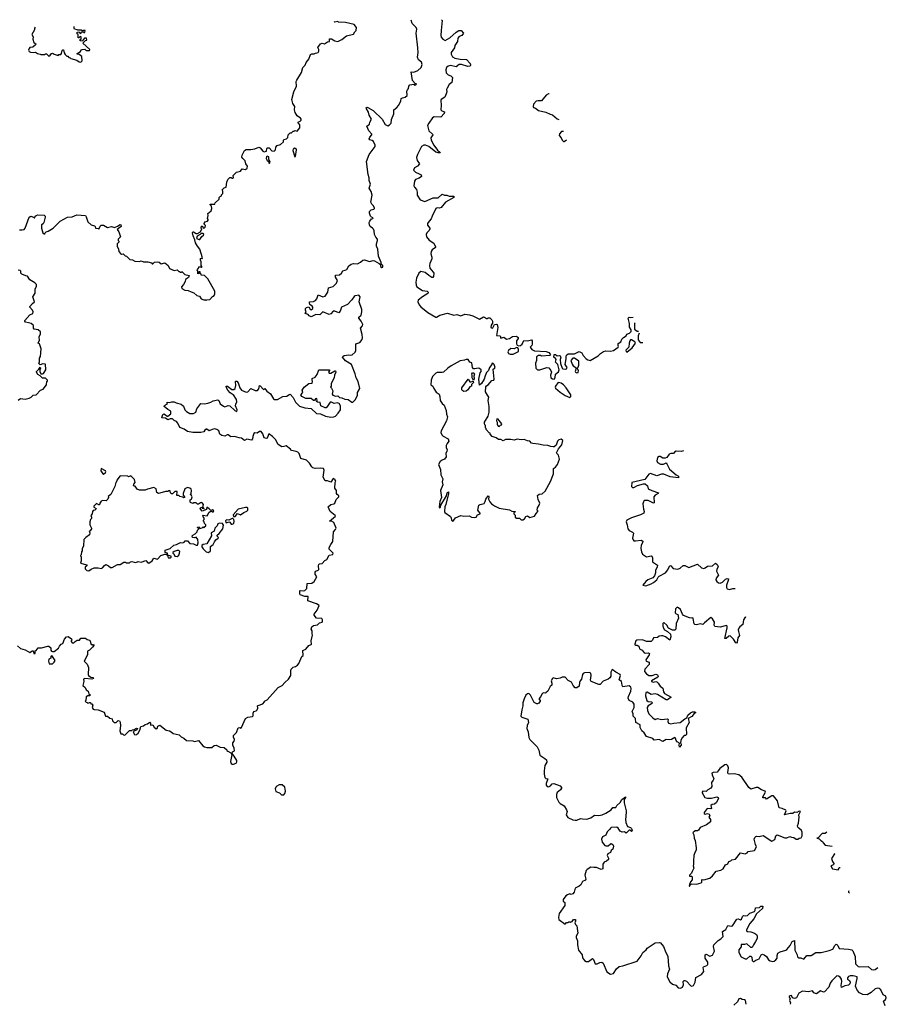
# Model space of a CAD drawing. Extents: x 2219101 to 2444320, y 201258 to 358766.
# Tile 349 of 349: x 2390115 to 2401176, y 343295 to 355865. Entities that reach past the tile are written whole.
import ezdxf

# ---------------------------------------------------------------- set-up
doc = ezdxf.new("R2010")
doc.units = 0

msp = doc.modelspace()

# ---------------------------------------------------------------- linework, layer by layer
at = {"layer": '0CON10XD'}
for points in [[(2393485, 350418), (2393460, 350410), (2393415, 350443), (2393378, 350505), (2393343, 350545), (2393295, 350578), (2393275, 350523), (2393265, 350518), (2393235, 350528), (2393219, 350579), (2393195, 350608), (2393175, 350606), (2393144, 350586), (2393115, 350589), (2393105, 350584), (2393089, 350545), (2393087, 350513), (2393075, 350497), (2393015, 350509), (2392985, 350494), (2392945, 350524), (2392915, 350527), (2392856, 350546), (2392808, 350538), (2392775, 350565), (2392764, 350566), (2392735, 350548), (2392695, 350557), (2392671, 350575), (2392655, 350616), (2392630, 350635), (2392605, 350642), (2392572, 350635), (2392535, 350617), (2392505, 350637), (2392495, 350637), (2392477, 350625), (2392463, 350605), (2392425, 350594), (2392325, 350593), (2392258, 350608), (2392216, 350636), (2392158, 350658), (2392134, 350715), (2392114, 350734), (2392088, 350748), (2392065, 350768), (2392035, 350770), (2392005, 350758), (2391975, 350778), (2391935, 350782), (2391928, 350788), (2391940, 350825), (2391955, 350832), (2391975, 350822), (2391995, 350802), (2392005, 350802), (2392043, 350835), (2392045, 350868), (2392005, 350888), (2391960, 350925), (2391962, 350938), (2392000, 350965), (2391993, 350975), (2391998, 350982), (2392025, 350978), (2392057, 350987), (2392085, 350988), (2392113, 350973), (2392175, 350957), (2392205, 350930), (2392224, 350885), (2392245, 350862), (2392287, 350837), (2392334, 350836), (2392362, 350855), (2392374, 350896), (2392425, 350966), (2392475, 350963), (2392515, 350969), (2392555, 350981), (2392585, 351001), (2392644, 351014), (2392656, 351005), (2392675, 350963), (2392715, 350932), (2392735, 350922), (2392775, 350941), (2392795, 350936), (2392862, 350875), (2392885, 350863), (2392892, 350885), (2392870, 350935), (2392872, 350955), (2392886, 350985), (2392884, 351015), (2392845, 351074), (2392826, 351086), (2392802, 351102), (2392773, 351135), (2392754, 351165), (2392752, 351185), (2392765, 351187), (2392823, 351143), (2392848, 351142), (2392863, 351157), (2392874, 351195), (2392870, 351245), (2392875, 351252), (2392885, 351252), (2392905, 351230), (2392925, 351167), (2392944, 351135), (2393005, 351110), (2393025, 351116), (2393065, 351157), (2393122, 351132), (2393150, 351130), (2393167, 351153), (2393175, 351193), (2393185, 351190), (2393225, 351142), (2393245, 351156), (2393271, 351121), (2393315, 351088), (2393354, 351025), (2393367, 351017), (2393405, 351016), (2393474, 351056), (2393525, 351059), (2393555, 351082), (2393565, 351083), (2393604, 351044), (2393633, 350983), (2393685, 350932), (2393755, 350912), (2393835, 350903), (2393905, 350838), (2393955, 350833), (2394020, 350805), (2394085, 350791), (2394125, 350793), (2394146, 350804), (2394180, 350840), (2394209, 350885), (2394210, 350935), (2394192, 350965), (2394165, 350973), (2394127, 350967), (2394095, 350982), (2394078, 350982), (2394045, 350930), (2394025, 350910), (2394015, 350910), (2393958, 350935), (2393948, 350978), (2393915, 350982), (2393900, 350995), (2393910, 351005), (2393907, 351027), (2393890, 351025), (2393878, 351002), (2393865, 351002), (2393835, 351027), (2393765, 351030), (2393714, 351054), (2393701, 351075), (2393728, 351105), (2393718, 351135), (2393745, 351172), (2393805, 351222), (2393846, 351224), (2393853, 351245), (2393846, 351266), (2393849, 351285), (2393887, 351303), (2393913, 351335), (2393934, 351396), (2394067, 351397), (2394070, 351385), (2394058, 351365), (2394065, 351352), (2394087, 351353), (2394135, 351382), (2394145, 351382), (2394150, 351365), (2394134, 351326), (2394130, 351295), (2394111, 351265), (2394092, 351215), (2394090, 351185), (2394080, 351175), (2394095, 351160), (2394112, 351125), (2394102, 351085), (2394111, 351071), (2394145, 351060), (2394175, 351062), (2394195, 351044), (2394226, 351036), (2394265, 351020), (2394307, 351017), (2394355, 350982), (2394365, 350984), (2394399, 351015), (2394425, 351070), (2394427, 351105), (2394458, 351155), (2394433, 351245), (2394408, 351295), (2394396, 351346), (2394348, 351465), (2394275, 351512), (2394233, 351555), (2394238, 351565), (2394255, 351576), (2394315, 351586), (2394335, 351581), (2394358, 351585), (2394395, 351622), (2394406, 351644), (2394404, 351726), (2394456, 351744), (2394485, 351782), (2394492, 351805), (2394487, 351845), (2394464, 351925), (2394490, 351955), (2394496, 351975), (2394474, 352015), (2394442, 352055), (2394445, 352066), (2394472, 352095), (2394483, 352135), (2394480, 352165), (2394448, 352262), (2394460, 352325), (2394445, 352347), (2394395, 352338), (2394385, 352333), (2394355, 352287), (2394299, 352231), (2394224, 352196), (2394206, 352144), (2394186, 352124), (2394136, 352146), (2394115, 352146), (2394085, 352111), (2394065, 352100), (2393985, 352137), (2393945, 352097), (2393895, 352101), (2393835, 352072), (2393808, 352085), (2393795, 352100), (2393760, 352115), (2393770, 352135), (2393762, 352155), (2393764, 352176), (2393775, 352192), (2393805, 352198), (2393821, 352171), (2393835, 352162), (2393855, 352180), (2393856, 352195), (2393849, 352209), (2393819, 352229), (2393813, 352245), (2393815, 352262), (2393865, 352269), (2393889, 352281), (2393908, 352302), (2393925, 352352), (2393985, 352328), (2394015, 352336), (2394048, 352385), (2394055, 352443), (2394115, 352457), (2394160, 352500), (2394169, 352535), (2394145, 352578), (2394145, 352602), (2394195, 352608), (2394220, 352630), (2394240, 352660), (2394267, 352667), (2394292, 352678), (2394315, 352722), (2394345, 352744), (2394375, 352754), (2394425, 352749), (2394465, 352769), (2394495, 352794), (2394515, 352799), (2394578, 352778), (2394625, 352789), (2394645, 352787), (2394703, 352753), (2394718, 352738), (2394722, 352715), (2394735, 352700), (2394750, 352705), (2394748, 352725), (2394728, 352748), (2394728, 352765), (2394694, 352845), (2394686, 352934), (2394668, 352975), (2394670, 353005), (2394683, 353045), (2394682, 353065), (2394659, 353089), (2394642, 353122), (2394639, 353169), (2394629, 353189), (2394618, 353205), (2394586, 353226), (2394579, 353245), (2394576, 353275), (2394582, 353295), (2394605, 353322), (2394620, 353325), (2394628, 353335), (2394605, 353342), (2394593, 353355), (2394579, 353395), (2394581, 353415), (2394602, 353438), (2394635, 353446), (2394644, 353455), (2394644, 353465), (2394628, 353495), (2394610, 353510), (2394598, 353535), (2394614, 353625), (2394600, 353670), (2394577, 353713), (2394591, 353765), (2394574, 353814), (2394577, 353845), (2394563, 353887), (2394540, 354055), (2394576, 354144), (2394650, 354245), (2394650, 354265), (2394630, 354310), (2394614, 354324), (2394582, 354332), (2394574, 354344), (2394583, 354367), (2394608, 354395), (2394608, 354405), (2394569, 354445), (2394547, 354505), (2394578, 354532), (2394584, 354555), (2394606, 354595), (2394574, 354645), (2394568, 354685), (2394538, 354735), (2394545, 354748), (2394560, 354745), (2394625, 354704), (2394741, 354595), (2394778, 354528), (2394815, 354512), (2394835, 354522), (2394854, 354546), (2394859, 354591), (2394889, 354665), (2394890, 354715), (2394927, 354743), (2394949, 354771), (2394980, 354825), (2394985, 354858), (2395001, 354869), (2395035, 354874), (2395061, 354899), (2395056, 354954), (2395065, 354968), (2395076, 354985), (2395080, 355015), (2395095, 355032), (2395145, 355040), (2395155, 355030), (2395170, 355035), (2395178, 355045), (2395162, 355052), (2395128, 355088), (2395112, 355198), (2395145, 355194), (2395195, 355216), (2395240, 355255), (2395253, 355295), (2395245, 355323), (2395205, 355354), (2395194, 355385), (2395199, 355445), (2395197, 355505), (2395174, 355695), (2395182, 355745), (2395174, 355765), (2395126, 355815), (2395110, 355858)], [(2395500, 355865), (2395506, 355855), (2395494, 355726), (2395489, 355665), (2395495, 355643), (2395515, 355616), (2395545, 355600), (2395605, 355634), (2395685, 355704), (2395718, 355725), (2395750, 355725), (2395780, 355695), (2395759, 355665), (2395725, 355651), (2395705, 355630), (2395702, 355585), (2395668, 355535), (2395664, 355505), (2395623, 355445), (2395620, 355425), (2395640, 355390), (2395668, 355375), (2395735, 355361), (2395818, 355355), (2395863, 355305), (2395870, 355285), (2395865, 355272), (2395835, 355269), (2395755, 355291), (2395725, 355292), (2395686, 355264), (2395615, 355279), (2395585, 355270), (2395564, 355256), (2395552, 355225), (2395560, 355185), (2395583, 355163), (2395619, 355149), (2395637, 355125), (2395630, 355065), (2395595, 355037), (2395570, 354990), (2395564, 354975), (2395566, 354945), (2395558, 354918), (2395539, 354875), (2395495, 354848), (2395489, 354835), (2395494, 354775), (2395492, 354715), (2395501, 354701), (2395537, 354687), (2395532, 354668), (2395488, 354622), (2395403, 354627), (2395385, 354613), (2395335, 354546), (2395321, 354515), (2395336, 354445), (2395383, 354405), (2395386, 354396), (2395364, 354355), (2395368, 354325), (2395402, 354262), (2395449, 354199), (2395478, 354175), (2395480, 354165), (2395456, 354164), (2395425, 354174), (2395335, 354245), (2395295, 354263), (2395275, 354263), (2395245, 354246), (2395191, 354145), (2395179, 354105), (2395187, 354067), (2395216, 354024), (2395192, 353995), (2395155, 353972), (2395143, 353945), (2395165, 353918), (2395215, 353899), (2395238, 353885), (2395242, 353865), (2395215, 353844), (2395165, 353827), (2395154, 353805), (2395147, 353745), (2395152, 353725), (2395179, 353699), (2395189, 353665), (2395188, 353625), (2395225, 353567), (2395285, 353546), (2395391, 353589), (2395455, 353591), (2395505, 353639), (2395535, 353623), (2395565, 353624), (2395595, 353613), (2395655, 353612), (2395662, 353605), (2395656, 353594), (2395550, 353535), (2395495, 353467), (2395475, 353461), (2395445, 353463), (2395428, 353455), (2395379, 353355), (2395368, 353322), (2395340, 353295), (2395320, 353265), (2395320, 353240), (2395350, 353205), (2395351, 353195), (2395343, 353175), (2395310, 353145), (2395304, 353124), (2395306, 353095), (2395340, 353050), (2395400, 353010), (2395423, 352965), (2395422, 352955), (2395378, 352925), (2395367, 352905), (2395364, 352876), (2395377, 352835), (2395375, 352810), (2395348, 352752), (2395344, 352725), (2395350, 352695), (2395394, 352644), (2395399, 352629), (2395398, 352585), (2395388, 352572), (2395375, 352573), (2395335, 352598), (2395288, 352638), (2395235, 352649), (2395209, 352631), (2395179, 352565), (2395170, 352515), (2395174, 352474), (2395184, 352454), (2395255, 352408), (2395315, 352398), (2395329, 352385), (2395325, 352370), (2395255, 352328), (2395201, 352285), (2395196, 352265), (2395212, 352225), (2395235, 352199), (2395323, 352125), (2395425, 352067), (2395435, 352067), (2395477, 352095), (2395575, 352117), (2395654, 352094), (2395695, 352100), (2395745, 352084), (2395795, 352104), (2395855, 352097), (2395897, 352085), (2395984, 352044), (2396035, 352070), (2396049, 352069), (2396075, 352050), (2396085, 352050), (2396095, 352060), (2396115, 352058), (2396140, 352035), (2396150, 352015), (2396149, 351991), (2396133, 351967), (2396128, 351935), (2396144, 351926), (2396155, 351931), (2396177, 351973), (2396195, 351980), (2396208, 351975), (2396219, 351935), (2396202, 351832), (2396248, 351828), (2396255, 351800), (2396295, 351810), (2396327, 351787), (2396366, 351794), (2396405, 351822), (2396455, 351823), (2396476, 351806), (2396477, 351795), (2396456, 351765), (2396454, 351725), (2396465, 351710), (2396485, 351701), (2396505, 351706), (2396528, 351722), (2396551, 351769), (2396595, 351766), (2396647, 351777), (2396656, 351766), (2396656, 351724), (2396650, 351705), (2396632, 351685), (2396652, 351655), (2396685, 351638), (2396833, 351627), (2396868, 351615), (2396887, 351597), (2396890, 351585), (2396882, 351578), (2396775, 351570), (2396765, 351580), (2396755, 351580), (2396735, 351578), (2396710, 351560), (2396710, 351515), (2396698, 351482), (2396704, 351415), (2396725, 351393), (2396754, 351396), (2396845, 351424), (2396869, 351419), (2396896, 351385), (2396903, 351367), (2396890, 351325), (2396893, 351295), (2396915, 351280), (2396935, 351277), (2396948, 351295), (2396952, 351338), (2396992, 351368), (2397002, 351395), (2396982, 351462), (2396952, 351495), (2396961, 351525), (2396955, 351538), (2396932, 351555), (2396935, 351590), (2396955, 351590), (2396974, 351574), (2397005, 351580), (2397015, 351572), (2397022, 351555), (2397014, 351526), (2397019, 351475), (2397038, 351415), (2397046, 351406), (2397085, 351403), (2397095, 351409), (2397102, 351425), (2397078, 351465), (2397090, 351535), (2397088, 351565), (2397095, 351581), (2397115, 351599), (2397195, 351600), (2397255, 351630), (2397290, 351610), (2397307, 351577), (2397345, 351537), (2397365, 351523), (2397395, 351516), (2397500, 351575), (2397526, 351604), (2397565, 351628), (2397595, 351639), (2397655, 351634), (2397696, 351644), (2397752, 351685), (2397758, 351695), (2397752, 351705), (2397755, 351730), (2397786, 351754), (2397800, 351785), (2397821, 351809), (2397855, 351830), (2397865, 351850), (2397900, 351865), (2397920, 351885), (2397918, 351905), (2397898, 351938), (2397898, 351985), (2397880, 352055), (2397895, 352068), (2397905, 352062), (2397945, 352067)], [(2390310, 355769), (2390302, 355755), (2390302, 355735), (2390270, 355675), (2390288, 355645), (2390283, 355615), (2390294, 355574), (2390320, 355555), (2390318, 355545), (2390282, 355515), (2390245, 355510), (2390234, 355496), (2390229, 355475), (2390235, 355460), (2390251, 355451), (2390285, 355448), (2390315, 355452), (2390343, 355433), (2390377, 355427), (2390385, 355420), (2390435, 355420), (2390442, 355428), (2390455, 355430), (2390485, 355400), (2390498, 355402), (2390520, 355435), (2390535, 355438), (2390542, 355432), (2390553, 355423), (2390605, 355410), (2390615, 355420), (2390638, 355422), (2390648, 355432), (2390655, 355470), (2390665, 355480), (2390675, 355480), (2390683, 355443), (2390695, 355420), (2390715, 355400), (2390728, 355398), (2390742, 355382), (2390758, 355378), (2390768, 355368), (2390845, 355347), (2390875, 355326), (2390895, 355321), (2390911, 355339), (2390907, 355397), (2390875, 355422), (2390850, 355425), (2390850, 355435), (2390889, 355461), (2390901, 355479), (2390914, 355486), (2390945, 355488), (2390965, 355472), (2391005, 355470), (2391010, 355485), (2390922, 355565), (2390955, 355600), (2390970, 355605), (2390968, 355628), (2390942, 355628), (2390920, 355605), (2390915, 355590), (2390890, 355595), (2390880, 355605), (2390898, 355622), (2390900, 355645), (2390885, 355650), (2390868, 355632), (2390860, 355635), (2390860, 355675), (2390850, 355685), (2390850, 355705), (2390875, 355710), (2390882, 355692), (2390895, 355690), (2390905, 355710), (2390925, 355710), (2390935, 355700), (2390948, 355702), (2390950, 355725), (2390922, 355728), (2390915, 355720), (2390905, 355730), (2390855, 355730), (2390847, 355737), (2390812, 355742), (2390808, 355755), (2390811, 355779)], [(2391922, 352748), (2391965, 352760), (2392010, 352725), (2392025, 352690), (2392085, 352662), (2392125, 352670), (2392145, 352650), (2392155, 352650), (2392165, 352640), (2392178, 352642), (2392185, 352650), (2392222, 352612), (2392278, 352598), (2392268, 352572), (2392232, 352548), (2392227, 352523), (2392207, 352483), (2392180, 352455), (2392182, 352432), (2392223, 352413), (2392265, 352408), (2392305, 352392), (2392336, 352376), (2392375, 352342), (2392410, 352335), (2392432, 352302), (2392465, 352290), (2392485, 352290), (2392495, 352280), (2392505, 352290), (2392540, 352295), (2392575, 352330), (2392598, 352342), (2392606, 352364), (2392605, 352398), (2392515, 352558), (2392475, 352600), (2392432, 352602), (2392430, 352615), (2392420, 352625), (2392418, 352648), (2392402, 352648), (2392400, 352625), (2392390, 352620), (2392390, 352655), (2392380, 352665), (2392382, 352678), (2392398, 352692), (2392402, 352708), (2392425, 352710), (2392435, 352700), (2392440, 352705), (2392440, 352715), (2392430, 352725), (2392432, 352775), (2392423, 352795), (2392422, 352818), (2392435, 352820), (2392445, 352810), (2392450, 352825), (2392414, 352934), (2392383, 352973), (2392358, 353018), (2392352, 353055), (2392329, 353105), (2392320, 353145), (2392324, 353156), (2392333, 353157), (2392365, 353134), (2392385, 353136), (2392424, 353156), (2392438, 353195), (2392428, 353215), (2392445, 353232), (2392460, 353205), (2392475, 353206), (2392484, 353215), (2392486, 353236), (2392470, 353255), (2392470, 353265), (2392484, 353286), (2392510, 353295), (2392520, 353305), (2392520, 353315), (2392510, 353325), (2392522, 353365), (2392518, 353392), (2392557, 353423), (2392569, 353455), (2392562, 353485), (2392545, 353500), (2392545, 353510), (2392605, 353510), (2392608, 353525), (2392660, 353575), (2392660, 353595), (2392672, 353608), (2392690, 353615), (2392692, 353628), (2392708, 353645), (2392708, 353675), (2392700, 353695), (2392725, 353717), (2392748, 353725), (2392758, 353792), (2392770, 353825), (2392795, 353850), (2392815, 353850), (2392825, 353840), (2392835, 353840), (2392842, 353848), (2392840, 353875), (2392882, 353918), (2392935, 353932), (2392955, 353960), (2392995, 353951), (2393020, 353970), (2393024, 353995), (2393002, 354025), (2392993, 354063), (2392963, 354093), (2392952, 354112), (2392954, 354135), (2392986, 354194), (2393005, 354210), (2393065, 354207), (2393115, 354218), (2393165, 354238), (2393185, 354230), (2393218, 354185), (2393235, 354177), (2393263, 354185), (2393268, 354222), (2393275, 354230), (2393298, 354228), (2393335, 354190), (2393362, 354188), (2393380, 354205), (2393382, 354238), (2393403, 354257), (2393445, 354270), (2393480, 354305), (2393480, 354325), (2393490, 354335), (2393518, 354342), (2393538, 354362), (2393540, 354395), (2393552, 354408), (2393565, 354420), (2393585, 354420), (2393605, 354440), (2393618, 354442), (2393625, 354450), (2393655, 354440), (2393692, 354485), (2393690, 354525), (2393672, 354535), (2393668, 354555), (2393695, 354570), (2393707, 354583), (2393708, 354595), (2393699, 354609), (2393657, 354637), (2393631, 354681), (2393621, 354715), (2393627, 354755), (2393600, 354795), (2393587, 354845), (2393612, 354945), (2393646, 355015), (2393644, 355074), (2393652, 355095), (2393710, 355190), (2393729, 355255), (2393757, 355283), (2393772, 355318), (2393807, 355363), (2393828, 355422), (2393845, 355429), (2393875, 355428), (2393891, 355439), (2393925, 355447), (2393934, 355465), (2393933, 355483), (2393921, 355509), (2393952, 355555), (2393975, 355564), (2394005, 355557), (2394045, 355582), (2394070, 355585), (2394070, 355620), (2394095, 355621), (2394135, 355597), (2394175, 355588), (2394227, 355613), (2394285, 355658), (2394375, 355682), (2394392, 355708), (2394410, 355725), (2394412, 355765), (2394385, 355802), (2394275, 355830), (2394185, 355832), (2394175, 355841), (2394135, 355833), (2394127, 355840)], [(2396873, 354920), (2396865, 354918), (2396835, 354903), (2396775, 354830), (2396731, 354831), (2396708, 354825), (2396672, 354785), (2396668, 354755), (2396674, 354744), (2396700, 354735), (2396735, 354707), (2396830, 354685), (2396885, 354658), (2396915, 354650), (2396975, 354598), (2396997, 354590)], [(2397054, 354439), (2397032, 354438), (2397003, 354407), (2397002, 354385), (2397028, 354358), (2397038, 354325), (2397055, 354308), (2397065, 354310), (2397094, 354332)], [(2393625, 354114), (2393635, 354120), (2393649, 354205), (2393645, 354218), (2393625, 354226), (2393606, 354214), (2393601, 354195), (2393625, 354114)], [(2393305, 354033), (2393312, 354045), (2393294, 354085), (2393293, 354113), (2393275, 354121), (2393263, 354115), (2393260, 354095), (2393275, 354069), (2393293, 354055), (2393294, 354034), (2393305, 354033)], [(2390112, 353182), (2390145, 353181), (2390172, 353188), (2390186, 353205), (2390235, 353342), (2390256, 353356), (2390290, 353345), (2390305, 353330), (2390312, 353355), (2390325, 353367), (2390348, 353372), (2390425, 353370), (2390438, 353355), (2390440, 353345), (2390422, 353275), (2390415, 353260), (2390392, 353245), (2390393, 353203), (2390412, 353145), (2390425, 353130), (2390435, 353130), (2390440, 353145), (2390453, 353157), (2390480, 353165), (2390540, 353205), (2390630, 353295), (2390725, 353346), (2390783, 353347), (2390845, 353372), (2390955, 353367), (2390965, 353350), (2390984, 353284), (2391025, 353248), (2391070, 353235), (2391080, 353225), (2391083, 353203), (2391115, 353200), (2391125, 353190), (2391142, 353228), (2391155, 353240), (2391185, 353240), (2391235, 353210), (2391285, 353223), (2391325, 353210), (2391365, 353228), (2391395, 353252), (2391407, 353245), (2391408, 353225), (2391360, 353185), (2391382, 353155), (2391402, 353095), (2391370, 353065), (2391370, 353045), (2391378, 353038), (2391380, 353025), (2391360, 353005), (2391360, 352975), (2391377, 352937), (2391382, 352905), (2391401, 352881), (2391415, 352873), (2391437, 352877), (2391462, 352852), (2391478, 352848), (2391522, 352802), (2391555, 352800), (2391585, 352782), (2391645, 352780), (2391665, 352788), (2391695, 352772), (2391752, 352772), (2391795, 352760), (2391805, 352750), (2391815, 352750), (2391835, 352770), (2391875, 352772), (2391895, 352770), (2391922, 352748)], [(2392405, 353058), (2392415, 353060), (2392441, 353099), (2392462, 353115), (2392466, 353125), (2392458, 353135), (2392433, 353137), (2392418, 353122), (2392379, 353101), (2392373, 353073), (2392405, 353058)], [(2390095, 351008), (2390125, 351028), (2390185, 351020), (2390235, 351032), (2390260, 351045), (2390285, 351070), (2390325, 351078), (2390380, 351135), (2390415, 351150), (2390458, 351202), (2390460, 351245), (2390468, 351252), (2390470, 351265), (2390445, 351290), (2390405, 351290), (2390375, 351320), (2390347, 351337), (2390330, 351365), (2390330, 351375), (2390358, 351402), (2390375, 351430), (2390380, 351415), (2390370, 351395), (2390370, 351375), (2390386, 351346), (2390405, 351342), (2390420, 351350), (2390448, 351395), (2390445, 351467), (2390408, 351472), (2390375, 351460), (2390360, 351475), (2390367, 351497), (2390368, 351542), (2390380, 351565), (2390390, 351665), (2390368, 351725), (2390350, 351735), (2390366, 351774), (2390363, 351815), (2390380, 351855), (2390382, 351882), (2390350, 351905), (2390298, 351915), (2390290, 351925), (2390292, 351955), (2390288, 351965), (2390260, 351985), (2390227, 351997), (2390188, 352005), (2390180, 352015), (2390181, 352025), (2390245, 352098), (2390282, 352115), (2390288, 352135), (2390280, 352155), (2390244, 352194), (2390243, 352205), (2390276, 352244), (2390303, 352265), (2390282, 352325), (2390312, 352375), (2390314, 352426), (2390328, 352465), (2390327, 352485), (2390308, 352505), (2390244, 352544), (2390215, 352590), (2390193, 352593), (2390140, 352615), (2390128, 352628), (2390128, 352655), (2390120, 352665), (2390095, 352668)], [(2397972, 351996), (2397962, 351988), (2397960, 351915), (2397995, 351890), (2398012, 351890)], [(2398022, 351862), (2398009, 351831), (2398009, 351779), (2398035, 351742), (2398067, 351743)], [(2397865, 351622), (2397933, 351675), (2397973, 351735), (2397965, 351754), (2397925, 351779), (2397912, 351778), (2397901, 351765), (2397892, 351735), (2397891, 351685), (2397853, 351647), (2397855, 351627), (2397865, 351622)], [(2396415, 351593), (2396480, 351630), (2396483, 351655), (2396474, 351674), (2396455, 351679), (2396425, 351664), (2396385, 351666), (2396355, 351644), (2396344, 351624), (2396352, 351605), (2396375, 351596), (2396415, 351593)], [(2395645, 349457), (2395677, 349505), (2395744, 349536), (2395785, 349529), (2395852, 349532), (2395880, 349515), (2395925, 349508), (2395940, 349515), (2395960, 349545), (2395992, 349558), (2395992, 349565), (2395970, 349590), (2395964, 349604), (2395973, 349667), (2395992, 349678), (2396041, 349689), (2396056, 349715), (2396063, 349745), (2396095, 349788), (2396102, 349775), (2396100, 349745), (2396115, 349712), (2396135, 349683), (2396177, 349657), (2396235, 349631), (2396367, 349607), (2396395, 349590), (2396438, 349588), (2396438, 349582), (2396422, 349568), (2396420, 349555), (2396438, 349538), (2396440, 349515), (2396455, 349500), (2396495, 349500), (2396515, 349482), (2396535, 349482), (2396556, 349494), (2396577, 349523), (2396595, 349532), (2396625, 349510), (2396684, 349526), (2396705, 349560), (2396730, 349585), (2396730, 349595), (2396720, 349605), (2396722, 349635), (2396744, 349666), (2396752, 349695), (2396731, 349741), (2396725, 349790), (2396744, 349806), (2396785, 349814), (2396822, 349848), (2396888, 349968), (2396928, 350068), (2396930, 350135), (2396955, 350154), (2396979, 350185), (2397006, 350255), (2396994, 350304), (2396970, 350325), (2396968, 350335), (2396994, 350386), (2397035, 350438), (2397048, 350495), (2397025, 350509), (2396995, 350501), (2396981, 350485), (2396962, 350435), (2396936, 350414), (2396925, 350412), (2396895, 350416), (2396855, 350431), (2396795, 350434), (2396738, 350448), (2396664, 350454), (2396649, 350459), (2396626, 350486), (2396595, 350489), (2396555, 350504), (2396515, 350501), (2396465, 350511), (2396425, 350496), (2396385, 350504), (2396316, 350504), (2396285, 350490), (2396255, 350504), (2396225, 350507), (2396195, 350528), (2396145, 350542), (2396120, 350575), (2396120, 350585), (2396105, 350590), (2396070, 350635), (2396068, 350648), (2396060, 350655), (2396060, 350685), (2396050, 350695), (2396048, 350715), (2396048, 350725), (2396094, 350805), (2396107, 350855), (2396108, 350925), (2396096, 351005), (2396103, 351045), (2396085, 351073), (2396058, 351115), (2396064, 351176), (2396071, 351189), (2396096, 351204), (2396139, 351261), (2396165, 351264), (2396170, 351275), (2396160, 351405), (2396175, 351410), (2396182, 351425), (2396170, 351465), (2396155, 351480), (2396142, 351478), (2396140, 351465), (2396110, 351425), (2396100, 351385), (2396075, 351360), (2396055, 351320), (2396042, 351275), (2396009, 351221), (2395985, 351200), (2395977, 351275), (2395994, 351355), (2396006, 351375), (2396004, 351395), (2395985, 351412), (2395965, 351416), (2395925, 351406), (2395905, 351409), (2395896, 351425), (2395884, 351484), (2395860, 351495), (2395840, 351525), (2395815, 351528), (2395793, 351517), (2395735, 351509), (2395623, 351447), (2395578, 351415), (2395525, 351366), (2395505, 351359), (2395445, 351362), (2395425, 351352), (2395385, 351312), (2395367, 351265), (2395362, 351205), (2395386, 351186), (2395400, 351155), (2395432, 351112), (2395470, 351085), (2395479, 351055), (2395482, 351005), (2395505, 350967), (2395532, 350942), (2395557, 350875), (2395561, 350831), (2395577, 350795), (2395561, 350745), (2395493, 350615), (2395490, 350595), (2395504, 350565), (2395520, 350550), (2395582, 350515), (2395592, 350485), (2395569, 350455), (2395557, 350427), (2395557, 350405), (2395570, 350375), (2395568, 350355), (2395552, 350325), (2395557, 350283), (2395537, 350253), (2395507, 350243), (2395482, 350225), (2395462, 350185), (2395484, 350124), (2395490, 350055), (2395516, 350005), (2395508, 349965), (2395516, 349925), (2395484, 349855), (2395500, 349765), (2395477, 349715), (2395470, 349645), (2395475, 349632), (2395485, 349640), (2395492, 349668), (2395563, 349787), (2395572, 349825), (2395587, 349837), (2395589, 349815), (2395555, 349675), (2395542, 349645), (2395538, 349585), (2395543, 349573), (2395613, 349523), (2395622, 349505), (2395626, 349475), (2395645, 349457)], [(2397225, 351356), (2397245, 351362), (2397246, 351385), (2397232, 351415), (2397245, 351430), (2397252, 351455), (2397250, 351505), (2397194, 351544), (2397175, 351546), (2397151, 351515), (2397165, 351466), (2397177, 351445), (2397214, 351424), (2397218, 351415), (2397206, 351375), (2397210, 351365), (2397225, 351356)], [(2395905, 351260), (2395888, 351295), (2395892, 351325), (2395886, 351345), (2395893, 351355), (2395905, 351358), (2395918, 351345), (2395910, 351315), (2395916, 351285), (2395905, 351260)], [(2395785, 351120), (2395770, 351125), (2395758, 351138), (2395758, 351165), (2395838, 351278), (2395862, 351242), (2395875, 351240), (2395902, 351252), (2395906, 351234), (2395882, 351208), (2395880, 351185), (2395862, 351178), (2395835, 351140), (2395815, 351122), (2395785, 351120)], [(2397135, 351044), (2397148, 351055), (2397149, 351075), (2397088, 351165), (2397055, 351202), (2397025, 351223), (2396995, 351232), (2396985, 351227), (2396954, 351185), (2396950, 351175), (2396955, 351161), (2397015, 351109), (2397075, 351069), (2397135, 351044)], [(2396235, 350670), (2396252, 350688), (2396265, 350692), (2396267, 350705), (2396235, 350750), (2396220, 350765), (2396205, 350768), (2396200, 350745), (2396210, 350725), (2396210, 350695), (2396218, 350688), (2396220, 350675), (2396235, 350670)], [(2390085, 347871), (2390125, 347837), (2390185, 347822), (2390245, 347788), (2390275, 347808), (2390288, 347808), (2390295, 347772), (2390310, 347775), (2390312, 347808), (2390325, 347810), (2390350, 347845), (2390395, 347848), (2390475, 347868), (2390487, 347867), (2390510, 347845), (2390512, 347815), (2390520, 347805), (2390535, 347798), (2390555, 347798), (2390608, 347842), (2390622, 347868), (2390645, 347892), (2390665, 347902), (2390688, 347955), (2390713, 347987), (2390735, 347990), (2390775, 347960), (2390780, 347945), (2390770, 347935), (2390770, 347925), (2390785, 347910), (2390805, 347910), (2390822, 347928), (2390848, 347942), (2390877, 347943), (2390895, 347968), (2390955, 347970), (2390975, 347953), (2391010, 347945), (2391025, 347890), (2391035, 347890), (2391045, 347880), (2391053, 347887), (2391060, 347885), (2391060, 347875), (2391042, 347855), (2391005, 347818), (2390980, 347805), (2390980, 347755), (2390938, 347675), (2390975, 347638), (2390992, 347595), (2390989, 347505), (2390994, 347494), (2391023, 347473), (2391047, 347467), (2391058, 347455), (2391035, 347448), (2390946, 347454), (2390930, 347445), (2390932, 347415), (2390920, 347365), (2390950, 347340), (2390965, 347312), (2390990, 347295), (2390995, 347260), (2391012, 347245), (2391010, 347235), (2390985, 347233), (2390961, 347219), (2390960, 347175), (2390950, 347165), (2390962, 347152), (2390975, 347150), (2390985, 347140), (2390998, 347142), (2391005, 347150), (2391018, 347148), (2391022, 347132), (2391035, 347130), (2391050, 347115), (2391040, 347085), (2391053, 347063), (2391065, 347058), (2391116, 347056), (2391193, 347023), (2391210, 346975), (2391235, 346972), (2391265, 346948), (2391295, 346940), (2391300, 346915), (2391320, 346895), (2391345, 346893), (2391373, 346917), (2391388, 346915), (2391396, 346896), (2391401, 346849), (2391393, 346787), (2391405, 346750), (2391427, 346747), (2391440, 346735), (2391455, 346732), (2391515, 346790), (2391545, 346790), (2391552, 346798), (2391577, 346803), (2391605, 346822), (2391617, 346817), (2391612, 346805), (2391595, 346790), (2391562, 346778), (2391574, 346744), (2391585, 346737), (2391605, 346738), (2391625, 346757), (2391646, 346795), (2391660, 346840), (2391695, 346850), (2391714, 346866), (2391746, 346874), (2391775, 346899), (2391785, 346890), (2391785, 346860), (2391815, 346862), (2391832, 346832), (2391855, 346810), (2391870, 346815), (2391878, 346845), (2391885, 346852), (2391905, 346857), (2391985, 346793), (2392025, 346788), (2392050, 346775), (2392075, 346752), (2392150, 346735), (2392175, 346708), (2392210, 346695), (2392245, 346662), (2392325, 346660), (2392345, 346652), (2392395, 346662), (2392454, 346594), (2392474, 346584), (2392505, 346573), (2392565, 346573), (2392595, 346598), (2392623, 346603), (2392675, 346580), (2392725, 346572), (2392760, 346545), (2392760, 346535), (2392770, 346525), (2392810, 346505), (2392822, 346482), (2392807, 346395), (2392815, 346370), (2392825, 346363), (2392845, 346362), (2392877, 346373), (2392888, 346392), (2392885, 346408), (2392853, 346465), (2392828, 346498), (2392831, 346519), (2392857, 346533), (2392851, 346565), (2392834, 346604), (2392833, 346635), (2392853, 346655), (2392857, 346675), (2392842, 346705), (2392843, 346725), (2392883, 346767), (2392904, 346826), (2392925, 346830), (2392935, 346822), (2392945, 346830), (2392995, 346942), (2393025, 346960), (2393085, 346968), (2393095, 346980), (2393093, 347013), (2393103, 347035), (2393135, 347043), (2393147, 347055), (2393153, 347075), (2393150, 347105), (2393158, 347112), (2393219, 347131), (2393240, 347155), (2393240, 347165), (2393275, 347182), (2393415, 347338), (2393464, 347366), (2393497, 347405), (2393547, 347445), (2393576, 347494), (2393574, 347554), (2393581, 347575), (2393605, 347600), (2393634, 347606), (2393662, 347625), (2393677, 347645), (2393714, 347736), (2393732, 347748), (2393728, 347812), (2393765, 347829), (2393804, 347876), (2393835, 347888), (2393840, 347895), (2393836, 347935), (2393852, 348008), (2393847, 348025), (2393847, 348065), (2393837, 348085), (2393844, 348115), (2393865, 348132), (2393915, 348141), (2393943, 348167), (2393976, 348174), (2393981, 348185), (2393981, 348205), (2393971, 348221), (2393905, 348224), (2393874, 348265), (2393875, 348276), (2393913, 348325), (2393936, 348385), (2393905, 348409), (2393794, 348444), (2393795, 348500), (2393755, 348503), (2393695, 348523), (2393689, 348539), (2393690, 348575), (2393695, 348580), (2393732, 348572), (2393755, 348576), (2393778, 348605), (2393782, 348668), (2393845, 348672), (2393875, 348693), (2393906, 348754), (2393886, 348786), (2393887, 348813), (2393895, 348825), (2393923, 348837), (2393932, 348848), (2393927, 348895), (2393931, 348909), (2393943, 348917), (2393975, 348924), (2394010, 348960), (2394037, 348975), (2394065, 349028), (2394113, 349037), (2394116, 349056), (2394063, 349105), (2394066, 349125), (2394087, 349165), (2394111, 349205), (2394121, 349325), (2394146, 349355), (2394154, 349375), (2394125, 349447), (2394095, 349463), (2394070, 349465), (2394144, 349525), (2394142, 349535), (2394078, 349585), (2394051, 349645), (2394085, 349674), (2394125, 349683), (2394138, 349692), (2394155, 349738), (2394190, 349775), (2394190, 349785), (2394165, 349802), (2394158, 349815), (2394160, 349855), (2394138, 349885), (2394143, 349957), (2394150, 349975), (2394140, 349985), (2394140, 349995), (2394115, 350006), (2394087, 349963), (2394045, 349980), (2394015, 349978), (2393987, 350025), (2394000, 350115), (2393992, 350135), (2393955, 350141), (2393885, 350134), (2393855, 350146), (2393843, 350155), (2393813, 350205), (2393775, 350240), (2393702, 350265), (2393680, 350325), (2393664, 350344), (2393644, 350354), (2393584, 350364), (2393572, 350382), (2393515, 350423), (2393485, 350418)], [(2398586, 350363), (2398556, 350354), (2398494, 350356), (2398474, 350346), (2398460, 350325), (2398425, 350328), (2398405, 350318), (2398373, 350277), (2398355, 350266), (2398325, 350266), (2398288, 350288), (2398275, 350288), (2398255, 350274), (2398247, 350235), (2398255, 350213), (2398295, 350192), (2398332, 350192), (2398365, 350207), (2398375, 350197), (2398407, 350127), (2398493, 350053), (2398525, 350036), (2398522, 350018), (2398417, 350027), (2398335, 350063), (2398307, 350063), (2398245, 350044), (2398165, 350070), (2398147, 350063), (2398093, 349997), (2397927, 349955), (2397924, 349905), (2397935, 349891), (2397955, 349891), (2398002, 349918), (2398075, 349939), (2398098, 349938), (2398127, 349915), (2398138, 349875), (2398184, 349856), (2398268, 349825), (2398262, 349815), (2398225, 349794), (2398208, 349775), (2398212, 349698), (2398205, 349694), (2398135, 349727), (2398085, 349726), (2398075, 349712), (2398068, 349685), (2398076, 349615), (2398086, 349585), (2398083, 349565), (2398037, 349543), (2397923, 349507), (2397865, 349476), (2397854, 349455), (2397868, 349418), (2397878, 349365), (2397896, 349346), (2397935, 349324), (2397949, 349309), (2397938, 349245), (2397943, 349225), (2397954, 349214), (2397975, 349210), (2398049, 349219), (2398067, 349207), (2398064, 349185), (2398046, 349155), (2398042, 349115), (2398050, 349070), (2398063, 349043), (2398115, 349008), (2398175, 349020), (2398182, 349015), (2398191, 348995), (2398192, 348945), (2398255, 348900), (2398250, 348875), (2398232, 348838), (2398231, 348805), (2398219, 348765), (2398195, 348739), (2398134, 348716), (2398105, 348692), (2398070, 348645), (2398105, 348638), (2398175, 348664), (2398205, 348682), (2398245, 348714), (2398262, 348748), (2398277, 348763), (2398358, 348805), (2398389, 348841), (2398415, 348896), (2398426, 348895), (2398457, 348857), (2398515, 348850), (2398545, 348864), (2398585, 348898), (2398606, 348896), (2398655, 348871), (2398764, 348914), (2398819, 348869), (2398845, 348860), (2398865, 348866), (2398895, 348889), (2398958, 348895), (2398995, 348928), (2399015, 348911), (2399028, 348885), (2399011, 348845), (2399010, 348825), (2399034, 348775), (2399004, 348735), (2399002, 348715), (2399013, 348693), (2399035, 348674), (2399055, 348672), (2399085, 348686), (2399125, 348724), (2399145, 348730), (2399160, 348725), (2399159, 348705), (2399138, 348645), (2399137, 348615), (2399145, 348600), (2399175, 348590), (2399218, 348605), (2399245, 348605), (2399247, 348604)], [(2391185, 350064), (2391208, 350085), (2391213, 350095), (2391210, 350105), (2391155, 350134), (2391149, 350105), (2391175, 350067), (2391185, 350064)], [(2390995, 348830), (2391025, 348852), (2391065, 348868), (2391115, 348868), (2391155, 348858), (2391173, 348867), (2391195, 348898), (2391215, 348908), (2391250, 348895), (2391273, 348873), (2391295, 348870), (2391365, 348908), (2391395, 348912), (2391445, 348938), (2391465, 348938), (2391475, 348930), (2391515, 348930), (2391530, 348945), (2391545, 348950), (2391575, 348938), (2391595, 348937), (2391625, 348947), (2391665, 348938), (2391725, 348960), (2391751, 348931), (2391765, 348928), (2391807, 348955), (2391825, 348990), (2391875, 348980), (2391918, 349025), (2391965, 349042), (2391985, 349040), (2392000, 349030), (2392010, 348995), (2392035, 348997), (2392050, 349005), (2392048, 349015), (2392000, 349030), (2392000, 349055), (2391970, 349065), (2391970, 349095), (2392035, 349116), (2392084, 349156), (2392116, 349164), (2392165, 349190), (2392195, 349188), (2392215, 349193), (2392225, 349210), (2392255, 349210), (2392285, 349180), (2392335, 349172), (2392365, 349156), (2392384, 349156), (2392392, 349185), (2392388, 349228), (2392365, 349260), (2392345, 349250), (2392320, 349255), (2392318, 349275), (2392324, 349286), (2392355, 349300), (2392380, 349325), (2392382, 349348), (2392400, 349365), (2392382, 349382), (2392382, 349388), (2392405, 349390), (2392415, 349370), (2392445, 349380), (2392455, 349390), (2392465, 349380), (2392475, 349390), (2392490, 349405), (2392490, 349415), (2392472, 349432), (2392470, 349455), (2392460, 349465), (2392460, 349475), (2392470, 349485), (2392470, 349505), (2392462, 349512), (2392452, 349538), (2392507, 349533), (2392517, 349543), (2392527, 349573), (2392545, 349588), (2392565, 349590), (2392585, 349578), (2392592, 349595), (2392575, 349607), (2392555, 349600), (2392535, 349622), (2392505, 349640), (2392498, 349612), (2392445, 349590), (2392425, 349610), (2392420, 349625), (2392425, 349640), (2392438, 349638), (2392445, 349630), (2392460, 349630), (2392465, 349620), (2392470, 349625), (2392450, 349645), (2392457, 349653), (2392460, 349675), (2392445, 349698), (2392435, 349702), (2392421, 349699), (2392395, 349680), (2392385, 349680), (2392365, 349698), (2392335, 349698), (2392325, 349690), (2392295, 349700), (2392290, 349705), (2392292, 349735), (2392308, 349745), (2392314, 349774), (2392309, 349789), (2392290, 349805), (2392302, 349818), (2392309, 349855), (2392302, 349872), (2392286, 349886), (2392255, 349891), (2392224, 349875), (2392200, 349815), (2392200, 349795), (2392220, 349775), (2392220, 349765), (2392205, 349760), (2392198, 349768), (2392158, 349778), (2392145, 349790), (2392122, 349792), (2392125, 349840), (2392095, 349840), (2392065, 349812), (2392053, 349813), (2392040, 349825), (2392035, 349850), (2392015, 349850), (2392005, 349840), (2391975, 349842), (2391935, 349827), (2391885, 349818), (2391865, 349830), (2391856, 349876), (2391825, 349893), (2391745, 349872), (2391715, 349858), (2391645, 349860), (2391613, 349873), (2391588, 349908), (2391575, 349910), (2391568, 349918), (2391570, 349935), (2391588, 349955), (2391580, 349995), (2391535, 350040), (2391505, 350030), (2391495, 350038), (2391398, 350042), (2391353, 349987), (2391350, 349965), (2391340, 349955), (2391330, 349905), (2391278, 349805), (2391243, 349777), (2391248, 349765), (2391240, 349745), (2391217, 349723), (2391175, 349727), (2391155, 349718), (2391138, 349695), (2391135, 349670), (2391125, 349670), (2391095, 349688), (2391060, 349655), (2391062, 349642), (2391090, 349625), (2391088, 349615), (2391075, 349602), (2391052, 349598), (2391043, 349587), (2391040, 349555), (2391023, 349535), (2391032, 349515), (2391032, 349498), (2391018, 349485), (2391008, 349455), (2391010, 349415), (2391032, 349375), (2391032, 349365), (2391015, 349340), (2391000, 349335), (2391008, 349315), (2391005, 349290), (2390958, 349255), (2390933, 349227), (2390928, 349145), (2390913, 349115), (2390912, 349085), (2390902, 349072), (2390900, 349035), (2390890, 349025), (2390900, 349005), (2390900, 348955), (2390890, 348925), (2390970, 348905), (2390970, 348895), (2390952, 348875), (2390952, 348855), (2390973, 348833), (2390995, 348830)], [(2392844, 349524), (2392865, 349524), (2392895, 349560), (2392935, 349544), (2392975, 349574), (2393015, 349590), (2393028, 349605), (2393027, 349627), (2393015, 349636), (2392995, 349637), (2392904, 349616), (2392839, 349545), (2392844, 349524)], [(2392525, 349064), (2392549, 349085), (2392552, 349138), (2392585, 349166), (2392600, 349200), (2392620, 349225), (2392649, 349245), (2392651, 349255), (2392633, 349273), (2392634, 349285), (2392662, 349305), (2392706, 349365), (2392714, 349414), (2392704, 349434), (2392665, 349438), (2392645, 349430), (2392634, 349405), (2392606, 349375), (2392596, 349335), (2392560, 349315), (2392561, 349275), (2392502, 349175), (2392455, 349166), (2392439, 349151), (2392441, 349135), (2392455, 349108), (2392495, 349073), (2392525, 349064)], [(2392825, 349424), (2392848, 349435), (2392854, 349465), (2392848, 349485), (2392835, 349497), (2392825, 349499), (2392785, 349476), (2392755, 349479), (2392742, 349468), (2392745, 349448), (2392755, 349443), (2392785, 349454), (2392795, 349450), (2392812, 349425), (2392825, 349424)], [(2392125, 349014), (2392145, 349031), (2392156, 349055), (2392158, 349078), (2392145, 349089), (2392125, 349089), (2392085, 349078), (2392070, 349065), (2392070, 349055), (2392082, 349045), (2392095, 349018), (2392125, 349014)], [(2399386, 348235), (2399374, 348236), (2399352, 348205), (2399346, 348144), (2399306, 348114), (2399293, 348097), (2399287, 348075), (2399290, 348055), (2399304, 348005), (2399279, 347975), (2399273, 347917), (2399265, 347906), (2399255, 347908), (2399226, 347955), (2399185, 348000), (2399165, 347994), (2399132, 347965), (2399113, 347965), (2399145, 348100), (2399145, 348122), (2399135, 348133), (2399055, 348110), (2398989, 348119), (2398980, 348135), (2398984, 348175), (2398957, 348217), (2398935, 348232), (2398855, 348167), (2398835, 348143), (2398805, 348154), (2398755, 348141), (2398734, 348144), (2398724, 348154), (2398712, 348222), (2398705, 348230), (2398685, 348223), (2398665, 348227), (2398589, 348259), (2398574, 348274), (2398548, 348335), (2398525, 348358), (2398505, 348364), (2398486, 348345), (2398483, 348295), (2398492, 348282), (2398515, 348270), (2398522, 348225), (2398494, 348155), (2398491, 348085), (2398475, 348071), (2398445, 348071), (2398396, 348096), (2398376, 348135), (2398335, 348168), (2398323, 348155), (2398322, 348125), (2398326, 348105), (2398345, 348077), (2398384, 348054), (2398420, 348020), (2398424, 347986), (2398415, 347942), (2398357, 347987), (2398325, 348000), (2398305, 348001), (2398277, 347993), (2398255, 347976), (2398206, 347974), (2398193, 347945), (2398175, 347929), (2398115, 347929), (2398065, 347949), (2397990, 347945), (2397980, 347935), (2397967, 347895), (2397968, 347885), (2397975, 347880), (2397995, 347879), (2398016, 347866), (2398027, 347835), (2398058, 347815), (2398084, 347784), (2398105, 347776), (2398135, 347781), (2398152, 347775), (2398149, 347755), (2398107, 347695), (2398112, 347675), (2398150, 347665), (2398149, 347635), (2398094, 347575), (2398091, 347545), (2398115, 347514), (2398145, 347493), (2398187, 347493), (2398235, 347509), (2398255, 347503), (2398264, 347485), (2398258, 347472), (2398178, 347425), (2398180, 347415), (2398205, 347409), (2398235, 347417), (2398245, 347413), (2398265, 347393), (2398289, 347355), (2398325, 347332), (2398332, 347285), (2398344, 347265), (2398430, 347215), (2398385, 347184), (2398365, 347181), (2398255, 347249), (2398225, 347258), (2398175, 347252), (2398125, 347279), (2398108, 347275), (2398103, 347235), (2398119, 347175), (2398135, 347161), (2398177, 347157), (2398190, 347145), (2398179, 347131), (2398138, 347105), (2398124, 347085), (2398128, 347045), (2398146, 347005), (2398195, 346952), (2398225, 346930), (2398255, 346942), (2398305, 346933), (2398385, 346940), (2398393, 346933), (2398389, 346905), (2398396, 346886), (2398424, 346876), (2398464, 346886), (2398545, 346892), (2398605, 346941), (2398629, 346951), (2398641, 346985), (2398677, 347015), (2398702, 347028), (2398728, 347028), (2398740, 347025), (2398740, 347015), (2398724, 347006), (2398695, 346969), (2398648, 346942), (2398661, 346895), (2398621, 346825), (2398625, 346740), (2398612, 346728), (2398594, 346726), (2398567, 346695), (2398552, 346665), (2398550, 346635), (2398558, 346618), (2398556, 346605), (2398535, 346580), (2398530, 346605), (2398538, 346628), (2398505, 346648), (2398493, 346665), (2398486, 346695), (2398475, 346702), (2398435, 346676), (2398415, 346670), (2398365, 346676), (2398325, 346652), (2398275, 346676), (2398215, 346668), (2398195, 346690), (2398115, 346714), (2398085, 346763), (2398054, 346785), (2398035, 346830), (2398034, 346864), (2397981, 346895), (2397976, 346945), (2397946, 346975), (2397946, 347005), (2397934, 347035), (2397957, 347085), (2397956, 347126), (2397942, 347152), (2397894, 347174), (2397882, 347205), (2397884, 347225), (2397917, 347295), (2397921, 347325), (2397916, 347345), (2397895, 347359), (2397815, 347350), (2397803, 347365), (2397802, 347398), (2397797, 347415), (2397768, 347438), (2397784, 347495), (2397780, 347505), (2397724, 347534), (2397675, 347570), (2397659, 347535), (2397658, 347485), (2397646, 347465), (2397625, 347444), (2397561, 347419), (2397525, 347377), (2397505, 347378), (2397408, 347418), (2397401, 347435), (2397408, 347495), (2397403, 347523), (2397385, 347530), (2397324, 347526), (2397305, 347518), (2397298, 347505), (2397287, 347445), (2397267, 347423), (2397259, 347405), (2397256, 347355), (2397225, 347334), (2397205, 347336), (2397179, 347365), (2397156, 347406), (2397115, 347430), (2397075, 347473), (2397037, 347473), (2397015, 347458), (2396965, 347450), (2396925, 347462), (2396914, 347456), (2396898, 347425), (2396907, 347395), (2396905, 347370), (2396887, 347353), (2396856, 347294), (2396836, 347274), (2396825, 347267), (2396795, 347270), (2396778, 347255), (2396766, 347224), (2396742, 347195), (2396760, 347175), (2396760, 347165), (2396739, 347141), (2396725, 347130), (2396715, 347130), (2396680, 347150), (2396633, 347243), (2396612, 347262), (2396595, 347260), (2396575, 347240), (2396552, 347195), (2396538, 347145), (2396538, 347105), (2396522, 347055), (2396512, 346975), (2396523, 346963), (2396600, 346935), (2396608, 346895), (2396592, 346855), (2396588, 346815), (2396603, 346773), (2396615, 346700), (2396628, 346675), (2396721, 346581), (2396739, 346539), (2396752, 346475), (2396818, 346435), (2396837, 346415), (2396843, 346385), (2396818, 346345), (2396808, 346275), (2396808, 346235), (2396819, 346189), (2396830, 346180), (2396857, 346175), (2396833, 346115), (2396836, 346095), (2396849, 346075), (2396865, 346071), (2396890, 346085), (2396909, 346111), (2396934, 346114), (2397012, 346085), (2397032, 346065), (2397032, 346055), (2397018, 346032), (2396975, 346000), (2396966, 345974), (2396967, 345937), (2396998, 345875), (2397015, 345857), (2397065, 345828), (2397096, 345776), (2397103, 345755), (2397091, 345715), (2397111, 345681), (2397175, 345651), (2397205, 345647), (2397225, 345647), (2397274, 345666), (2397298, 345662), (2397355, 345657), (2397405, 345674), (2397451, 345709), (2397505, 345704), (2397550, 345715), (2397594, 345736), (2397665, 345780), (2397685, 345808), (2397723, 345807), (2397736, 345835), (2397779, 345871), (2397800, 345910), (2397845, 345942), (2397849, 345935), (2397832, 345908), (2397828, 345868), (2397856, 345765), (2397853, 345685), (2397847, 345665), (2397850, 345615), (2397874, 345564), (2397912, 345552), (2397925, 345540), (2397932, 345508), (2397925, 345502), (2397905, 345518), (2397895, 345518), (2397855, 345482), (2397835, 345497), (2397805, 345492), (2397780, 345505), (2397755, 345542), (2397735, 345558), (2397666, 345554), (2397654, 345546), (2397642, 345525), (2397612, 345498), (2397597, 345455), (2397555, 345432), (2397540, 345405), (2397550, 345365), (2397584, 345324), (2397595, 345319), (2397625, 345319), (2397654, 345346), (2397665, 345349), (2397686, 345336), (2397692, 345315), (2397684, 345275), (2397663, 345257), (2397655, 345232), (2397623, 345215), (2397611, 345195), (2397630, 345160), (2397630, 345145), (2397606, 345124), (2397575, 345112), (2397559, 345085), (2397556, 345024), (2397535, 345017), (2397475, 345043), (2397445, 345040), (2397405, 345048), (2397357, 345015), (2397345, 345002), (2397328, 344945), (2397339, 344895), (2397335, 344882), (2397298, 344862), (2397275, 344821), (2397255, 344802), (2397205, 344778), (2397192, 344728), (2397175, 344707), (2397155, 344697), (2397135, 344704), (2397107, 344695), (2397085, 344679), (2397051, 344635), (2397052, 344612), (2397072, 344595), (2397073, 344555), (2397002, 344455), (2396994, 344405), (2396996, 344376), (2397075, 344320), (2397095, 344340), (2397115, 344340), (2397125, 344350), (2397138, 344348), (2397145, 344340), (2397152, 344348), (2397168, 344352), (2397185, 344380), (2397208, 344378), (2397210, 344355), (2397202, 344335), (2397210, 344315), (2397228, 344295), (2397236, 344234), (2397237, 344205), (2397219, 344165), (2397218, 344148), (2397236, 344105), (2397233, 344053), (2397248, 343988), (2397258, 343968), (2397282, 343945), (2397292, 343925), (2397298, 343888), (2397324, 343854), (2397345, 343842), (2397375, 343842), (2397425, 343878), (2397437, 343867), (2397461, 343811), (2397485, 343810), (2397520, 343830), (2397545, 343833), (2397560, 343820), (2397609, 343709), (2397655, 343680), (2397695, 343690), (2397731, 343749), (2397765, 343780), (2397815, 343788), (2397995, 343846), (2398047, 343913), (2398068, 343955), (2398110, 343990), (2398125, 344011), (2398225, 344080), (2398280, 344085), (2398295, 344078), (2398333, 344035), (2398360, 343955), (2398389, 343909), (2398397, 343787), (2398410, 343745), (2398382, 343685)], [(2390492, 347642), (2390535, 347642), (2390556, 347664), (2390568, 347685), (2390525, 347748), (2390510, 347735), (2390510, 347715), (2390485, 347700), (2390483, 347677), (2390492, 347642)], [(2398665, 344802), (2398672, 344818), (2398688, 344832), (2398755, 344828), (2398814, 344846), (2398822, 344855), (2398820, 344885), (2398825, 344890), (2398846, 344886), (2398925, 344906), (2398959, 344935), (2399004, 344996), (2399065, 345009), (2399094, 345026), (2399122, 345075), (2399153, 345087), (2399165, 345118), (2399193, 345127), (2399205, 345138), (2399253, 345147), (2399313, 345227), (2399375, 345218), (2399399, 345231), (2399413, 345247), (2399495, 345258), (2399520, 345305), (2399506, 345335), (2399490, 345405), (2399496, 345424), (2399512, 345438), (2399525, 345443), (2399555, 345438), (2399605, 345449), (2399715, 345379), (2399752, 345398), (2399766, 345444), (2399785, 345458), (2399882, 345422), (2399905, 345421), (2399945, 345438), (2399965, 345428), (2399995, 345423), (2400024, 345404), (2400046, 345404), (2400065, 345417), (2400088, 345422), (2400103, 345447), (2400102, 345495), (2400092, 345515), (2400058, 345542), (2400046, 345556), (2400044, 345575), (2400054, 345606), (2400063, 345685), (2400061, 345715), (2400080, 345755), (2400065, 345759), (2400035, 345746), (2400005, 345749), (2399985, 345731), (2399950, 345730), (2399875, 345714), (2399897, 345765), (2399892, 345775), (2399847, 345797), (2399810, 345805), (2399787, 345895), (2399736, 345956), (2399715, 345958), (2399645, 345914), (2399632, 345932), (2399602, 345932), (2399602, 345945), (2399633, 346005), (2399628, 346015), (2399582, 346032), (2399535, 346063), (2399515, 346063), (2399445, 346043), (2399420, 346065), (2399330, 346195), (2399295, 346223), (2399235, 346239), (2399175, 346232), (2399157, 346237), (2399154, 346254), (2399163, 346313), (2399155, 346340), (2399137, 346357), (2399115, 346353), (2399050, 346305), (2399030, 346275), (2399015, 346260), (2398965, 346256), (2398951, 346245), (2398952, 346225), (2398973, 346175), (2398966, 346155), (2398943, 346125), (2398949, 346075), (2398937, 346055), (2398900, 346035), (2398875, 346012), (2398835, 346016), (2398824, 346005), (2398824, 345994), (2398860, 345935), (2398895, 345927), (2398944, 345926), (2399014, 345944), (2399032, 345935), (2399033, 345925), (2399010, 345870), (2398985, 345850), (2398953, 345847), (2398937, 345835), (2398946, 345794), (2398935, 345790), (2398890, 345795), (2398852, 345742), (2398852, 345732), (2398865, 345723), (2398895, 345732), (2398915, 345722), (2398922, 345705), (2398912, 345685), (2398934, 345655), (2398934, 345626), (2398880, 345585), (2398799, 345551), (2398780, 345520), (2398765, 345510), (2398735, 345512), (2398707, 345485), (2398719, 345459), (2398723, 345415), (2398736, 345386), (2398748, 345295), (2398747, 345265), (2398730, 345235), (2398720, 345195), (2398714, 345125), (2398717, 345085), (2398710, 345065), (2398720, 345035), (2398698, 344992), (2398690, 344970), (2398663, 344943), (2398665, 344930), (2398695, 344930), (2398700, 344915), (2398700, 344885), (2398675, 344860), (2398662, 344825), (2398660, 344805), (2398665, 344802)], [(2393485, 345970), (2393500, 345985), (2393508, 346015), (2393498, 346068), (2393465, 346098), (2393425, 346098), (2393395, 346082), (2393382, 346068), (2393374, 346046), (2393384, 346014), (2393430, 345995), (2393455, 345970), (2393485, 345970)], [(2400415, 345495), (2400395, 345477), (2400356, 345474), (2400308, 345422), (2400290, 345415), (2400318, 345408), (2400340, 345385), (2400360, 345375), (2400368, 345355), (2400396, 345326), (2400483, 345314)], [(2400519, 345220), (2400514, 345216), (2400477, 345155), (2400489, 345119), (2400507, 345093), (2400500, 345075), (2400470, 345065), (2400488, 345025), (2400562, 345012), (2400572, 345025), (2400570, 345035), (2400575, 345040), (2400587, 345040)], [(2400698, 344744), (2400693, 344735), (2400692, 344725), (2400705, 344718), (2400708, 344718)], [(2398382, 343685), (2398379, 343645), (2398412, 343582), (2398445, 343551), (2398489, 343539), (2398521, 343505), (2398549, 343501), (2398574, 343516), (2398588, 343545), (2398584, 343585), (2398595, 343599), (2398605, 343600), (2398625, 343590), (2398680, 343530), (2398695, 343527), (2398714, 343536), (2398736, 343576), (2398744, 343636), (2398819, 343675), (2398846, 343714), (2398838, 343765), (2398842, 343775), (2398885, 343791), (2398896, 343804), (2398896, 343835), (2398864, 343885), (2398864, 343925), (2398875, 343934), (2398925, 343909), (2398958, 343922), (2398984, 343975), (2398972, 344035), (2398976, 344055), (2399028, 344112), (2399065, 344130), (2399095, 344162), (2399084, 344226), (2399128, 344252), (2399155, 344302), (2399195, 344293), (2399214, 344296), (2399269, 344381), (2399285, 344386), (2399305, 344379), (2399316, 344374), (2399329, 344381), (2399342, 344418), (2399355, 344431), (2399385, 344424), (2399405, 344429), (2399435, 344457), (2399492, 344478), (2399504, 344495), (2399508, 344525), (2399559, 344531), (2399575, 344547), (2399599, 344549), (2399595, 344520), (2399521, 344449), (2399486, 344385), (2399436, 344325), (2399392, 344245), (2399392, 344235), (2399403, 344223), (2399445, 344222), (2399495, 344202), (2399518, 344185), (2399526, 344166), (2399527, 344137), (2399508, 344095), (2399480, 344055), (2399465, 344020), (2399445, 344020), (2399396, 344066), (2399365, 344058), (2399322, 344058), (2399322, 344028), (2399295, 343990), (2399293, 343955), (2399325, 343900), (2399375, 343876), (2399395, 343876), (2399432, 343908), (2399445, 343912), (2399461, 343895), (2399464, 343855), (2399475, 343840), (2399485, 343840), (2399511, 343859), (2399555, 343876), (2399580, 343925), (2399595, 343936), (2399615, 343929), (2399646, 343905), (2399673, 343865), (2399695, 343849), (2399725, 343841), (2399743, 343847), (2399767, 343863), (2399781, 343885), (2399782, 343918), (2399792, 343948), (2399820, 343965), (2399895, 343987), (2399907, 343995), (2399950, 344045), (2399973, 344095), (2400005, 344110), (2400007, 343985), (2400037, 343927), (2400043, 343903), (2400055, 343890), (2400085, 343888), (2400125, 343872), (2400163, 343917), (2400215, 343918), (2400275, 343958), (2400345, 343957), (2400445, 343981), (2400495, 344001), (2400517, 344045), (2400535, 344061), (2400545, 344060), (2400558, 344048), (2400576, 344006), (2400695, 343999), (2400735, 343989), (2400748, 343978), (2400780, 343905), (2400783, 343813), (2400817, 343777), (2400835, 343772), (2400945, 343780), (2400985, 343741), (2401015, 343734), (2401035, 343740), (2401066, 343764)], [(2401160, 343275), (2401140, 343335), (2401167, 343355), (2401176, 343376), (2401168, 343398), (2401138, 343418), (2401108, 343478), (2401085, 343496), (2401065, 343502), (2401035, 343492), (2400982, 343448), (2400933, 343417), (2400875, 343422), (2400835, 343440), (2400802, 343475), (2400784, 343525), (2400806, 343626), (2400802, 343645), (2400755, 343658), (2400715, 343659), (2400695, 343652), (2400682, 343635), (2400680, 343615), (2400705, 343600), (2400716, 343576), (2400712, 343555), (2400695, 343538), (2400645, 343531), (2400605, 343512), (2400600, 343535), (2400610, 343585), (2400603, 343615), (2400585, 343640), (2400565, 343653), (2400545, 343657), (2400481, 343595), (2400460, 343565), (2400441, 343515), (2400385, 343454), (2400375, 343451), (2400335, 343466), (2400285, 343431), (2400253, 343443), (2400235, 343466), (2400185, 343456), (2400105, 343462), (2400061, 343439), (2400031, 343379), (2400005, 343369), (2399980, 343380), (2399966, 343406), (2399948, 343405), (2399937, 343395), (2399938, 343385), (2399950, 343375), (2399940, 343345), (2399952, 343315), (2399947, 343295)], [(2399388, 343295), (2399378, 343345), (2399365, 343353), (2399335, 343356), (2399315, 343368), (2399295, 343364), (2399275, 343325), (2399231, 343285)]]:
    msp.add_lwpolyline(points, dxfattribs=at)

doc.saveas('drawing.dxf')
